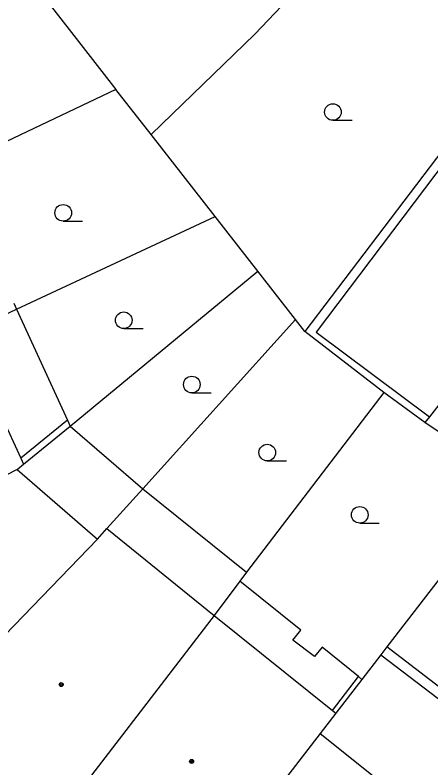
# Model space of a CAD drawing. Extents: x -596229 to -595156, y -1161237 to -1159376.
# Drawn here: x -595207.3 to -595188.55, y -1160663.98 to -1160630 of the extents above; entities that cross this region are included whole.
import ezdxf

# ---------------------------------------------------------------- set-up
doc = ezdxf.new("R2010")
doc.units = 0
for name, color, linetype in [('DOP - kresba z DSPS bez souradnic', 7, 'Continuous'), ('DOP - rozhrani ploch obecne', 7, 'Continuous'), ('Level 36', 7, 'Continuous'), ('Level 39', 7, 'Continuous'), ('TM - budovy zdene_ betonove - VP', 7, 'Continuous')]:
    doc.layers.add(name, color=color, linetype=linetype)

msp = doc.modelspace()

# ---------------------------------------------------------------- linework, layer by layer
at = {"layer": 'DOP - kresba z DSPS bez souradnic'}
for points in [[(-595184.42, -1160632), (-595193.73, -1160644.32)], [(-595207.36, -1160643.01), (-595207.24, -1160643.28)], [(-595207.24, -1160643.28), (-595204.94, -1160648.29)], [(-595193.73, -1160644.32), (-595188.61, -1160648.13)], [(-595204.94, -1160648.29), (-595207.04, -1160650.01)], [(-595204.94, -1160648.29), (-595204.82, -1160648.56)], [(-595204.82, -1160648.56), (-595201.54, -1160651.38)], [(-595201.54, -1160651.38), (-595196.87, -1160655.15)], [(-595194.42, -1160657.77), (-595197.17, -1160655.55)], [(-595194.78, -1160658.22), (-595194.42, -1160657.77)], [(-595193.8, -1160658.96), (-595194.78, -1160658.22)], [(-595193.46, -1160658.54), (-595193.8, -1160658.96)], [(-595191.82, -1160659.86), (-595193.46, -1160658.54)], [(-595187.95, -1160660.5), (-595190.54, -1160658.52)], [(-595190.81, -1160658.88), (-595185.06, -1160663.26)], [(-595192.99, -1160661.39), (-595191.82, -1160659.86)], [(-595191.67, -1160659.99), (-595191.82, -1160659.86)]]:
    msp.add_lwpolyline(points, dxfattribs=at)
at = {"layer": 'DOP - rozhrani ploch obecne'}
for points in [[(-595196.49, -1160630.86), (-595192.01, -1160626.15)], [(-595207.24, -1160627.59), (-595202.75, -1160633.36)], [(-595201.17, -1160635.39), (-595196.49, -1160630.86)], [(-595184.73, -1160631.77), (-595194.24, -1160644.28)], [(-595202.75, -1160633.36), (-595210.17, -1160636.88)], [(-595201.17, -1160635.39), (-595202.75, -1160633.36)], [(-595198.28, -1160639.09), (-595201.17, -1160635.39)], [(-595179.38, -1160636.26), (-595188.61, -1160648.13)], [(-595207.24, -1160643.28), (-595198.28, -1160639.09)], [(-595196.36, -1160641.56), (-595198.28, -1160639.09)], [(-595204.82, -1160648.56), (-595196.36, -1160641.56)], [(-595194.66, -1160643.74), (-595196.36, -1160641.56)], [(-595209.62, -1160644.4), (-595207.24, -1160643.28)], [(-595201.54, -1160651.38), (-595194.66, -1160643.74)], [(-595194.24, -1160644.28), (-595194.66, -1160643.74)], [(-595190.68, -1160647.04), (-595194.24, -1160644.28)], [(-595190.68, -1160647.04), (-595196.87, -1160655.15)], [(-595188.82, -1160648.4), (-595190.68, -1160647.04)], [(-595188.61, -1160648.13), (-595188.82, -1160648.4)], [(-595184.8, -1160651.08), (-595188.82, -1160648.4)], [(-595206.92, -1160650.28), (-595204.82, -1160648.56)], [(-595184.8, -1160651.08), (-595190.54, -1160658.52)], [(-595203.16, -1160653.18), (-595201.54, -1160651.38)], [(-595196.87, -1160655.15), (-595197.17, -1160655.55)], [(-595197.17, -1160655.55), (-595198.32, -1160657.1)], [(-595190.54, -1160658.52), (-595190.81, -1160658.88)], [(-595190.81, -1160658.88), (-595191.67, -1160659.99)], [(-595191.67, -1160659.99), (-595192.84, -1160661.51)]]:
    msp.add_lwpolyline(points, dxfattribs=at)
at = {"layer": 'Level 36'}
for p, q in [((-595192.97, -1160634.755), (-595192.095, -1160634.755)), ((-595205.13, -1160639.305), (-595204.255, -1160639.305)), ((-595202.4, -1160644.155), (-595201.525, -1160644.155)), ((-595199.33, -1160647.055), (-595198.455, -1160647.055)), ((-595195.93, -1160650.125), (-595195.055, -1160650.125)), ((-595191.76, -1160652.935), (-595190.885, -1160652.935))]:
    msp.add_line(p, q, dxfattribs=at)
for centre in [(-595192.97, -1160634.38), (-595205.13, -1160638.93), (-595202.4, -1160643.78), (-595199.33, -1160646.68), (-595195.93, -1160649.75), (-595191.76, -1160652.56)]:
    msp.add_circle(centre, 0.375, dxfattribs=at)
at = {"layer": 'Level 39'}
for centre, radius in [((-595205.22, -1160660.22), 0.09), ((-595205.22, -1160660.22), 0.0398), ((-595199.34, -1160663.69), 0.09), ((-595199.34, -1160663.69), 0.0398)]:
    msp.add_circle(centre, radius, dxfattribs=at)
at = {"layer": 'TM - budovy zdene_ betonove - VP'}
for points in [[(-595209.62, -1160644.4), (-595207.04, -1160650.01)], [(-595207.04, -1160650.01), (-595206.92, -1160650.28)], [(-595207.2, -1160650.52), (-595206.92, -1160650.28)], [(-595207.2, -1160650.52), (-595217.9, -1160656.02)], [(-595207.2, -1160650.52), (-595203.59, -1160653.66)], [(-595203.59, -1160653.66), (-595203.16, -1160653.18)], [(-595203.16, -1160653.18), (-595198.32, -1160657.1)], [(-595211.53, -1160661.89), (-595203.59, -1160653.66)], [(-595198.32, -1160657.1), (-595205.95, -1160667.04)], [(-595198.32, -1160657.1), (-595192.99, -1160661.39)], [(-595192.84, -1160661.51), (-595193.55, -1160662.43)], [(-595192.99, -1160661.39), (-595192.84, -1160661.51)], [(-595193.55, -1160662.43), (-595200.17, -1160671.03), (-595200.35, -1160671.26), (-595200.38, -1160671.3)], [(-595193.55, -1160662.43), (-595190.4, -1160664.94)]]:
    msp.add_lwpolyline(points, dxfattribs=at)

doc.saveas('drawing.dxf')
